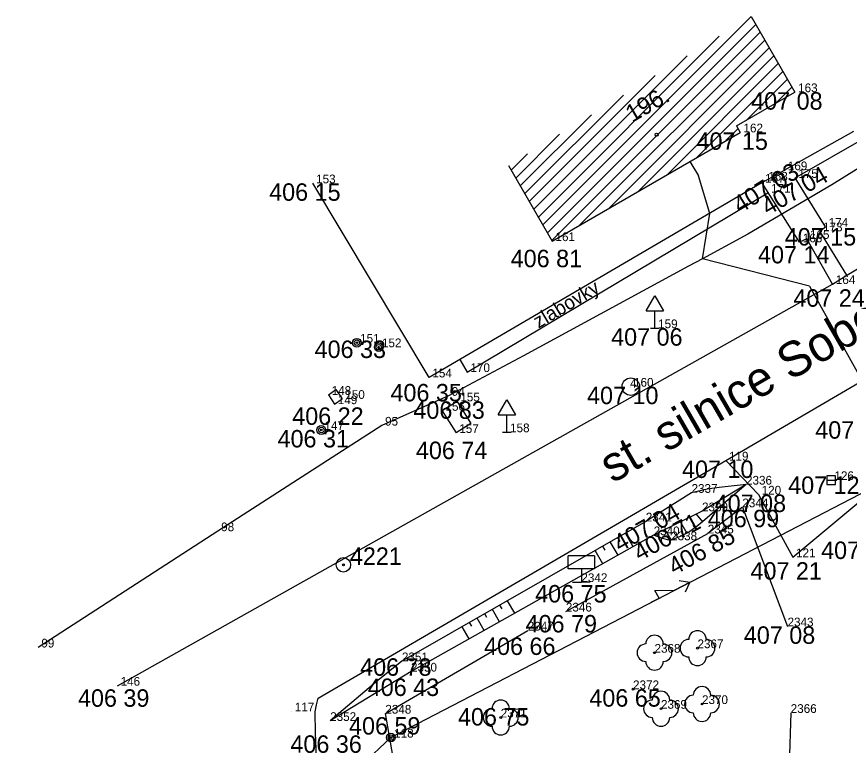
# Model space of a CAD drawing. Extents: x -559180 to -551373, y -1076947 to -1072071.
# Drawn here: x -555391.99 to -555344.29, y -1073164 to -1073122.25 of the extents above; entities that cross this region are included whole.
import ezdxf

# ---------------------------------------------------------------- set-up
doc = ezdxf.new("R2010")
doc.units = 0
for name, color, linetype in [('12_PLOTY', 7, 'Continuous'), ('13_PLOTY', 7, 'Continuous'), ('14_BUDOVY', 7, 'Continuous'), ('17_KOMUNIKACE', 7, 'Continuous'), ('18_POLOHOPIS', 7, 'Continuous'), ('1_VODA_ZN', 7, 'Continuous'), ('20_EL_ZN', 7, 'Continuous'), ('26_SRAFY', 7, 'Continuous'), ('27_HRANA_PATA', 7, 'Continuous'), ('32', 7, 'Continuous'), ('33', 7, 'Continuous'), ('34_ZELEN', 7, 'Continuous'), ('3_BODY', 7, 'Continuous'), ('40_KANAL_ZN', 7, 'Continuous'), ('47_ZN_STAV_OBJ$', 7, 'Continuous'), ('48_DOPRAVA_ZN', 7, 'Continuous'), ('4_PPBP', 7, 'Continuous'), ('52_POPIS_UCELOVY', 7, 'Continuous'), ('54_C_POPISNA', 7, 'Continuous'), ('6_VYSKY', 7, 'Continuous'), ('NNnadzemní', 7, 'Continuous')]:
    doc.layers.add(name, color=color, linetype=linetype)

# ---------------------------------------------------------------- blocks, each defined once
blk = doc.blocks.new('POINT_DISPLAY')
blk.add_line((0, 0), (0, 0))
blk = doc.blocks.new('SLB')
at = {"layer": '20_EL_ZN'}
for radius in [0.25, 0.158, 0.05]:
    blk.add_circle((0, 0), radius, dxfattribs=at)
blk = doc.blocks.new('VP')
at = {"layer": '40_KANAL_ZN'}
blk.add_line((-0.25, 0), (0.25, 0), dxfattribs=at)
blk.add_lwpolyline([(-0.25, -0.25), (0.25, -0.25), (0.25, 0.25), (-0.25, 0.25)], close=True, dxfattribs=at)
blk = doc.blocks.new('SL')
at = {"layer": '47_ZN_STAV_OBJ$'}
for radius in [0.25, 0.158, 0.05]:
    blk.add_circle((0, 0), radius, dxfattribs=at)
blk = doc.blocks.new('DZ')
at = {"layer": '48_DOPRAVA_ZN'}
for p, q in [((-0.5, 1), (0, 1.85)), ((0, 1.85), (0.5, 1)), ((-0.5, 1), (0.5, 1)), ((0, 0), (0, 1)), ((-0.25, 0), (0.25, 0))]:
    blk.add_line(p, q, dxfattribs=at)
blk = doc.blocks.new('SAK')
at = {"layer": '40_KANAL_ZN'}
blk.add_circle((0, 0), 0.5, dxfattribs=at)
blk = doc.blocks.new('BZ')
at = {"layer": '47_ZN_STAV_OBJ$'}
blk.add_circle((0, 0), 0.0875, dxfattribs=at)
blk = doc.blocks.new('MT')
at = {"layer": '48_DOPRAVA_ZN'}
for p, q in [((-0.75, 0.75), (-0.75, 1.5)), ((0.75, 1.5), (-0.75, 1.5)), ((0.75, 1.5), (0.75, 0.75)), ((0.75, 0.75), (-0.75, 0.75)), ((0, 0.75), (0, 0)), ((-0.5, 0), (0, 0)), ((0.5, 0), (0, 0))]:
    blk.add_line(p, q, dxfattribs=at)
blk = doc.blocks.new('KER')
at = {"layer": '34_ZELEN'}
blk.add_circle((0, 0), 0.05, dxfattribs=at)
for centre, start, end in [((0, 0.5), 0, 180), ((-0.5, 0), 90, 270), ((0.5, 0), 270, 90), ((0, -0.5), 180, 0)]:
    blk.add_arc(centre, 0.5, start, end, dxfattribs=at)
blk = doc.blocks.new('BODCST')
at = {"layer": '33'}
for radius in [0.413, 0.05]:
    blk.add_circle((0, 0), radius, dxfattribs=at)
blk = doc.blocks.new('T')
at = {"layer": '6_VYSKY'}
blk.add_circle((0, 0), 0.05, dxfattribs=at)
blk = doc.blocks.new('ELNN')
at = {"layer": '20_EL_ZN'}
for p, q in [((0.5, 0), (0.5, 0.5)), ((0.5, 0.5), (1.5, 0)), ((0, 0), (0.5, 0)), ((1.5, 0), (2.5, 0))]:
    blk.add_line(p, q, dxfattribs=at)
blk.add_lwpolyline([(2, 0.375), (2.5, 0), (2, -0.375)], dxfattribs=at)

msp = doc.modelspace()

# ---------------------------------------------------------------- linework, layer by layer
at = {"layer": '12_PLOTY'}
for p, q in [((-555344.06, -1073128.84), (-555348, -1073131.05)), ((-555349.12, -1073131.65), (-555348, -1073131.05)), ((-555368.36, -1073142.92), (-555375.02, -1073131.8)), ((-555349.12, -1073131.65), (-555368.36, -1073142.92)), ((-555350.42, -1073150.36), (-555352.4, -1073151.86)), ((-555350.42, -1073150.36), (-555347.83, -1073157.18)), ((-555360.53, -1073156.33), (-555352.4, -1073151.86)), ((-555370.87, -1073162.18), (-555362.71, -1073157.42)), ((-555347.65, -1073162.14), (-555347.77, -1073166.56)), ((-555370.37, -1073165.02), (-555370.87, -1073162.18))]:
    msp.add_line(p, q, dxfattribs=at)
at = {"layer": '13_PLOTY'}
for p, q in [((-555338.94, -1073127.92), (-555345.3, -1073131.88)), ((-555345.3, -1073131.88), (-555350.1, -1073134.72)), ((-555350.1, -1073134.72), (-555352.695, -1073136.129)), ((-555352.695, -1073136.129), (-555353.514, -1073136.549)), ((-555353.514, -1073136.549), (-555362.95, -1073141.679)), ((-555362.95, -1073141.679), (-555367.25, -1073143.97)), ((-555367.25, -1073143.97), (-555371.07, -1073145.68)), ((-555371.07, -1073145.68), (-555380.46, -1073151.73)), ((-555380.46, -1073151.73), (-555390.76, -1073158.39))]:
    msp.add_line(p, q, dxfattribs=at)
at = {"layer": '14_BUDOVY'}
for p, q in [((-555349.914, -1073122.252), (-555347.41, -1073126.58)), ((-555350.752, -1073128.514), (-555347.41, -1073126.58)), ((-555350.752, -1073128.514), (-555350.54, -1073128.88)), ((-555361.31, -1073135.11), (-555350.54, -1073128.88)), ((-555363.814, -1073130.782), (-555361.31, -1073135.11))]:
    msp.add_line(p, q, dxfattribs=at)
at = {"layer": '17_KOMUNIKACE'}
for p, q in [((-555351.37, -1073147.68), (-555314.8, -1073126.3)), ((-555344.44, -1073137.07), (-555340.14, -1073134.49)), ((-555345.25, -1073137.57), (-555344.44, -1073137.07)), ((-555386.22, -1073160.58), (-555345.25, -1073137.57)), ((-555374.727, -1073161.299), (-555351.37, -1073147.68)), ((-555374.78, -1073165.41), (-555374.87, -1073163.296))]:
    msp.add_line(p, q, dxfattribs=at)
msp.add_lwpolyline([(-555374.87, -1073163.296), (-555374.899, -1073162.072), (-555374.82, -1073161.674), (-555374.727, -1073161.299)], dxfattribs=at)
at = {"layer": '18_POLOHOPIS'}
for p, q in [((-555347.4, -1073131.49), (-555343.33, -1073129.16)), ((-555353.422, -1073130.547), (-555352.94, -1073131.38)), ((-555352.28, -1073133.52), (-555352.94, -1073131.38)), ((-555345.66, -1073134.29), (-555347.4, -1073131.49)), ((-555347.14, -1073135.18), (-555349.3, -1073131.76)), ((-555366.18, -1073142.61), (-555348.96, -1073132.34)), ((-555352.695, -1073136.129), (-555352.28, -1073133.52)), ((-555345.98, -1073134.55), (-555345.66, -1073134.29)), ((-555344.44, -1073137.07), (-555345.98, -1073134.55)), ((-555346.73, -1073134.98), (-555347.14, -1073135.18)), ((-555345.25, -1073137.57), (-555346.73, -1073134.98)), ((-555346.57, -1073137.69), (-555352.695, -1073136.129)), ((-555346.57, -1073137.69), (-555340.84, -1073148.048)), ((-555366.607, -1073141.893), (-555366.18, -1073142.61)), ((-555374.13, -1073143.92), (-555373.7, -1073143.62)), ((-555374.13, -1073143.92), (-555373.78, -1073144.45)), ((-555373.7, -1073143.62), (-555373.35, -1073144.15)), ((-555373.78, -1073144.45), (-555373.35, -1073144.15)), ((-555366.76, -1073144.29), (-555367.61, -1073144.83)), ((-555366.759, -1073144.29), (-555365.969, -1073145.559)), ((-555367.61, -1073144.83), (-555366.82, -1073146.1)), ((-555365.969, -1073145.559), (-555366.82, -1073146.1)), ((-555351.37, -1073147.68), (-555349.5, -1073149.63)), ((-555347.53, -1073153.22), (-555342.46, -1073148.98)), ((-555349.5, -1073149.63), (-555347.53, -1073153.22))]:
    msp.add_line(p, q, dxfattribs=at)
at = {"layer": '26_SRAFY'}
for p, q in [((-555353.069, -1073150.758), (-555352.697, -1073151.192)), ((-555354.868, -1073151.647), (-555354.5, -1073152.25)), ((-555353.969, -1073151.202), (-555353.607, -1073151.84)), ((-555353.253, -1073151.376), (-555353.139, -1073151.545)), ((-555357.416, -1073152.32), (-555357.55, -1073152.087)), ((-555356.669, -1073152.617), (-555357.116, -1073151.838)), ((-555354.219, -1073151.894), (-555354.134, -1073152.094)), ((-555358.285, -1073152.815), (-555358.417, -1073152.585)), ((-555357.541, -1073153.107), (-555357.983, -1073152.336)), ((-555358.413, -1073153.597), (-555358.851, -1073152.833)), ((-555363.46, -1073156.433), (-555363.873, -1073155.713)), ((-555364.332, -1073156.922), (-555364.741, -1073156.21)), ((-555364.184, -1073156.176), (-555364.307, -1073155.962)), ((-555365.204, -1073157.412), (-555365.608, -1073156.708)), ((-555365.052, -1073156.671), (-555365.174, -1073156.459)), ((-555366.076, -1073157.902), (-555366.476, -1073157.205)), ((-555365.921, -1073157.167), (-555366.042, -1073156.956))]:
    msp.add_line(p, q, dxfattribs=at)
at = {"layer": '27_HRANA_PATA'}
for p, q in [((-555350.21, -1073149.06), (-555352.73, -1073150.59)), ((-555353.33, -1073149.53), (-555355.95, -1073151.17)), ((-555352.73, -1073150.59), (-555355.5, -1073151.96)), ((-555355.95, -1073151.17), (-555369.92, -1073159.18)), ((-555355.5, -1073151.96), (-555369.4, -1073159.77)), ((-555369.4, -1073159.77), (-555374.03, -1073162.6))]:
    msp.add_line(p, q, dxfattribs=at)
for points in [[(-555350.21, -1073149.06), (-555352.815, -1073151.293), (-555353.075, -1073151.502), (-555353.428, -1073151.739), (-555353.684, -1073151.884), (-555353.975, -1073152.027), (-555354.5, -1073152.25)], [(-555350.21, -1073149.06), (-555351.757, -1073149.225), (-555352.434, -1073149.326), (-555353.33, -1073149.53)], [(-555354.5, -1073152.25), (-555354.707, -1073152.215), (-555354.969, -1073152.15), (-555355.5, -1073151.96)], [(-555369.92, -1073159.18), (-555371.292, -1073160.282), (-555374.03, -1073162.6)]]:
    msp.add_lwpolyline(points, dxfattribs=at)
at = {"layer": '32'}
for p, q in [((-555361.846, -1073134.184), (-555349.914, -1073122.252)), ((-555361.587, -1073134.632), (-555349.655, -1073122.7)), ((-555362.105, -1073133.736), (-555351.744, -1073123.375)), ((-555361.328, -1073135.08), (-555349.396, -1073123.148)), ((-555359.746, -1073134.205), (-555349.137, -1073123.596)), ((-555358.068, -1073133.235), (-555348.877, -1073124.044)), ((-555362.364, -1073133.288), (-555353.575, -1073124.498)), ((-555356.391, -1073132.265), (-555348.618, -1073124.492)), ((-555354.714, -1073131.294), (-555348.359, -1073124.94)), ((-555353.036, -1073130.324), (-555348.1, -1073125.388)), ((-555362.623, -1073132.84), (-555355.405, -1073125.622)), ((-555350.199, -1073128.194), (-555347.841, -1073125.836)), ((-555348.521, -1073127.223), (-555347.582, -1073126.284)), ((-555362.882, -1073132.392), (-555357.235, -1073126.745)), ((-555363.142, -1073131.944), (-555359.066, -1073127.868)), ((-555351.359, -1073129.354), (-555350.667, -1073128.661)), ((-555363.401, -1073131.496), (-555360.896, -1073128.991)), ((-555363.66, -1073131.048), (-555362.726, -1073130.114))]:
    msp.add_line(p, q, dxfattribs=at)
at = {"layer": 'NNnadzemní'}
for p, q in [((-555370.55, -1073163.55), (-555342.025, -1073148.729)), ((-555391.99, -1073183.56), (-555370.55, -1073163.55))]:
    msp.add_line(p, q, dxfattribs=at)

# ---------------------------------------------------------------- block references
at = {"layer": '1_VODA_ZN'}
for p in [(-555347.41, -1073126.58), (-555350.54, -1073128.88), (-555348, -1073131.05), (-555347.4, -1073131.49), (-555375.02, -1073131.8), (-555349.3, -1073131.76), (-555349.12, -1073131.65), (-555348.96, -1073132.34), (-555345.66, -1073134.29), (-555345.98, -1073134.55), (-555361.31, -1073135.11), (-555347.14, -1073135.18), (-555346.73, -1073134.98), (-555344.44, -1073137.07), (-555345.25, -1073137.57), (-555355.43, -1073140.1), (-555372.5, -1073140.93), (-555371.25, -1073141.19), (-555368.36, -1073142.92), (-555366.18, -1073142.61), (-555356.85, -1073143.5), (-555356.81, -1073143.45), (-555374.13, -1073143.92), (-555367.25, -1073143.97), (-555373.78, -1073144.45), (-555373.35, -1073144.15), (-555366.76, -1073144.29), (-555367.61, -1073144.83), (-555374.54, -1073145.93), (-555371.07, -1073145.68), (-555366.82, -1073146.1), (-555363.91, -1073146.06), (-555351.37, -1073147.68), (-555345.33, -1073148.8), (-555350.21, -1073149.06), (-555353.33, -1073149.53), (-555349.5, -1073149.63), (-555352.73, -1073150.59), (-555350.42, -1073150.36), (-555355.95, -1073151.17), (-555380.46, -1073151.73), (-555355.5, -1073151.96), (-555352.4, -1073151.86), (-555354.5, -1073152.25), (-555347.53, -1073153.22), (-555373.273, -1073153.656), (-555359.64, -1073154.64), (-555360.53, -1073156.33), (-555347.83, -1073157.18), (-555362.71, -1073157.42), (-555390.76, -1073158.39), (-555355.45, -1073158.69), (-555352.99, -1073158.43), (-555369.92, -1073159.18), (-555369.4, -1073159.77), (-555386.22, -1073160.58), (-555356.68, -1073160.78), (-555352.73, -1073161.63), (-555376.24, -1073162.05), (-555355.08, -1073161.9), (-555347.65, -1073162.14), (-555374.03, -1073162.6), (-555370.87, -1073162.18), (-555364.26, -1073162.4), (-555370.55, -1073163.55)]:
    msp.add_blockref('POINT_DISPLAY', p, dxfattribs=at)
at = {"layer": '20_EL_ZN'}
for p in [(-555372.5, -1073140.93), (-555371.25, -1073141.19), (-555370.55, -1073163.55)]:
    msp.add_blockref('SLB', p, dxfattribs=at)
at = {"layer": '20_EL_ZN', "xscale": 0.9999996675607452, "yscale": 0.9999996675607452, "rotation": 27.45532409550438}
msp.add_blockref('ELNN', (-555355.638, -1073155.802), dxfattribs=at)
at = {"layer": '32'}
msp.add_blockref('POINT_DISPLAY', (-555349.914, -1073122.252), dxfattribs=at)
at = {"layer": '33'}
msp.add_blockref('BODCST', (-555373.273, -1073153.656), dxfattribs=at)
at = {"layer": '34_ZELEN'}
for p in [(-555355.45, -1073158.69), (-555352.99, -1073158.43), (-555352.73, -1073161.63), (-555355.08, -1073161.9), (-555364.26, -1073162.4)]:
    msp.add_blockref('KER', p, dxfattribs=at)
at = {"layer": '40_KANAL_ZN'}
for name, p in [('SAK', (-555356.81, -1073143.45)), ('VP', (-555345.33, -1073148.8))]:
    msp.add_blockref(name, p, dxfattribs=at)
at = {"layer": '47_ZN_STAV_OBJ$'}
for name, p in [('BZ', (-555355.333, -1073129.013)), ('SL', (-555374.54, -1073145.93))]:
    msp.add_blockref(name, p, dxfattribs=at)
at = {"layer": '48_DOPRAVA_ZN'}
for name, p in [('DZ', (-555355.43, -1073140.1)), ('DZ', (-555363.91, -1073146.06)), ('MT', (-555359.64, -1073154.64))]:
    msp.add_blockref(name, p, dxfattribs=at)
at = {"layer": '6_VYSKY'}
msp.add_blockref('T', (-555356.68, -1073160.78), dxfattribs=at)

# ---------------------------------------------------------------- texts
at = {"layer": '3_BODY'}
for s, p in [(' 163', (-555347.41, -1073126.58)), (' 162', (-555350.54, -1073128.88)), (' 169', (-555348, -1073131.05)), (' 168', (-555349.12, -1073131.65)), (' 175', (-555347.4, -1073131.49)), (' 153', (-555375.02, -1073131.8)), (' 167', (-555349.3, -1073131.76)), (' 171', (-555348.96, -1073132.34)), (' 174', (-555345.66, -1073134.29)), (' 165', (-555346.73, -1073134.98)), (' 173', (-555345.98, -1073134.55)), (' 161', (-555361.31, -1073135.11)), (' 166', (-555347.14, -1073135.18)), (' 164', (-555345.25, -1073137.57)), (' 159', (-555355.43, -1073140.1)), (' 151', (-555372.5, -1073140.93)), (' 152', (-555371.25, -1073141.19)), (' 170', (-555366.18, -1073142.61)), (' 154', (-555368.36, -1073142.92)), ('4', (-555356.85, -1073143.5)), (' 160', (-555356.81, -1073143.45)), (' 148', (-555374.13, -1073143.92)), (' 94', (-555367.25, -1073143.97)), (' 149', (-555373.78, -1073144.45)), (' 150', (-555373.35, -1073144.15)), (' 155', (-555366.76, -1073144.29)), (' 156', (-555367.61, -1073144.83)), (' 147', (-555374.54, -1073145.93)), (' 95', (-555371.07, -1073145.68)), (' 157', (-555366.82, -1073146.1)), (' 158', (-555363.91, -1073146.06)), (' 119', (-555351.37, -1073147.68)), (' 126', (-555345.33, -1073148.8)), ('2336', (-555350.21, -1073149.06)), ('2337', (-555353.33, -1073149.53)), (' 120', (-555349.5, -1073149.63)), ('2339', (-555352.73, -1073150.59)), ('2344', (-555350.42, -1073150.36)), ('2341', (-555355.95, -1073151.17)), (' 98', (-555380.46, -1073151.73)), ('2340', (-555355.5, -1073151.96)), ('2345', (-555352.4, -1073151.86)), ('2338', (-555354.5, -1073152.25)), (' 121', (-555347.53, -1073153.22)), ('2342', (-555359.64, -1073154.64)), ('2346', (-555360.53, -1073156.33)), ('2343', (-555347.83, -1073157.18)), ('2347', (-555362.71, -1073157.42)), (' 99', (-555390.76, -1073158.39)), ('2368', (-555355.45, -1073158.69)), ('2367', (-555352.99, -1073158.43)), ('2351', (-555369.92, -1073159.18)), ('2350', (-555369.4, -1073159.77)), (' 146', (-555386.22, -1073160.58)), ('2372', (-555356.68, -1073160.78)), ('2370', (-555352.73, -1073161.63)), (' 117', (-555376.24, -1073162.05)), ('2348', (-555370.87, -1073162.18)), ('2369', (-555355.08, -1073161.9)), ('2366', (-555347.65, -1073162.14)), ('2352', (-555374.03, -1073162.6)), ('2371', (-555364.26, -1073162.4)), (' 118', (-555370.55, -1073163.55))]:
    msp.add_text(s, height=0.5, dxfattribs=at).set_placement(p)
at = {"layer": '4_PPBP'}
msp.add_text(' 4221', height=1, dxfattribs=at).set_placement((-555373.273, -1073153.656))
at = {"layer": '52_POPIS_UCELOVY'}
for s, height, rotation, p in [('st. silnice Sobotín - Vernířovice', 2, 30.0195, (-555357.856, -1073149.013)), ('zlabovky', 0.8, 30.8118, (-555362.096, -1073140.127))]:
    msp.add_text(s, height=height, rotation=rotation, dxfattribs=at).set_placement(p)
at = {"layer": '54_C_POPISNA'}
msp.add_text('196.', height=1, rotation=30.0476, dxfattribs=at).set_placement((-555356.74, -1073128.342))
at = {"layer": '6_VYSKY'}
for s, p in [('407 08', (-555349.915, -1073127.58)), ('407 15', (-555353.045, -1073129.88)), ('406 15', (-555377.525, -1073132.8)), ('407 15', (-555347.989, -1073135.363)), ('407 14', (-555349.521, -1073136.387)), ('406 81', (-555363.691, -1073136.605)), ('407 24', (-555347.497, -1073138.87)), ('407 06', (-555357.935, -1073141.1)), ('406 33', (-555374.923, -1073141.806)), ('406 35', (-555370.576, -1073144.292)), ('407 10', (-555359.315, -1073144.45)), ('406 83', (-555369.265, -1073145.29)), ('406 22', (-555376.203, -1073145.636)), ('407 11', (-555346.245, -1073146.43)), ('406 31', (-555377.045, -1073146.93)), ('406 74', (-555369.119, -1073147.596)), ('407 10', (-555353.875, -1073148.68)), ('407 12', (-555347.793, -1073149.593)), ('407 08', (-555352.005, -1073150.63)), ('406 99', (-555352.4, -1073151.502)), ('407 14', (-555345.907, -1073153.322)), ('407 21', (-555349.953, -1073154.504)), ('406 75', (-555362.287, -1073155.811)), ('406 79', (-555362.836, -1073157.529)), ('407 08', (-555350.335, -1073158.18)), ('406 66', (-555365.215, -1073158.818)), ('406 78', (-555372.312, -1073160.01)), ('406 43', (-555371.877, -1073161.168)), ('406 39', (-555388.477, -1073161.786)), ('406 65', (-555359.185, -1073161.78)), ('406 75', (-555366.708, -1073162.86)), ('406 59', (-555372.949, -1073163.379)), ('406 36', (-555376.307, -1073164.424))]:
    msp.add_text(s, height=1, dxfattribs=at).set_placement(p)
for s, rotation, p in [('407 03', 31.6919, (-555350.554, -1073133.554)), ('407 04', 29.8195, (-555348.958, -1073133.664)), ('407 04', 29.8195, (-555348.958, -1073133.664)), ('407 04', 29.547, (-555357.435, -1073152.954)), ('406 71', 28.5525, (-555356.307, -1073153.468)), ('406 85', 28.6811, (-555354.312, -1073154.264))]:
    msp.add_text(s, height=1, rotation=rotation, dxfattribs=at).set_placement(p)

doc.saveas('drawing.dxf')
